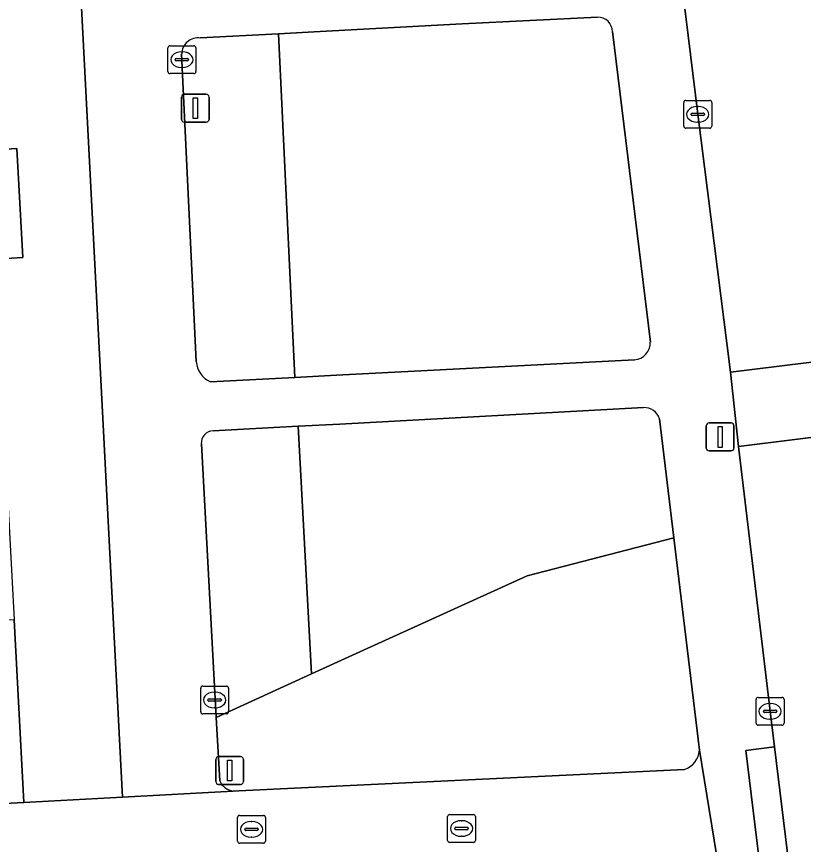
# Model space of a CAD drawing. Extents: x 158086 to 159499, y 382904 to 383981.
# Drawn here: x 158967.21 to 158995.43, y 383432.2 to 383461.89 of the extents above; entities that cross this region are included whole.
import ezdxf

# ---------------------------------------------------------------- set-up
doc = ezdxf.new("R2010")
doc.units = 0
for name, color, linetype in [('IMGEO_Erf', 7, 'Continuous'), ('IMGEO_Groenvoorziening', 7, 'Continuous'), ('IMGEO_Kolk', 7, 'Continuous'), ('IMGEO_Lichtmast', 7, 'Continuous'), ('IMGEO_Pand', 7, 'Continuous'), ('IMGEO_Rijbaan_lokaal_open', 7, 'Continuous'), ('IMGEO_Rioolput', 7, 'Continuous'), ('IMGEO_Voetpad_open', 7, 'Continuous')]:
    doc.layers.add(name, color=color, linetype=linetype)

msp = doc.modelspace()

# ---------------------------------------------------------------- linework, layer by layer
at = {"layer": 'IMGEO_Erf'}
msp.add_lwpolyline([(158963.097, 383516.967), (158963.428, 383510.644), (158963.786, 383503.785), (158963.984, 383500), (158964.11, 383497.596), (158962.962, 383497.537), (158963.121, 383494.482), (158963.279, 383491.451), (158964.396, 383491.51), (158964.753, 383484.787), (158965.088, 383478.488), (158965.427, 383472.096), (158965.764, 383465.763), (158966.104, 383459.362), (158966.224, 383457.107), (158967.218, 383457.16), (158967.436, 383453.251), (158966.432, 383453.198), (158966.774, 383446.745), (158967.119, 383440.264), (158967.467, 383433.71), (158971.005, 383433.899), (158967.573, 383500), (158964.491, 383559.355)], dxfattribs=at)
at = {"layer": 'IMGEO_Groenvoorziening'}
for points in [[(158988.053, 383461.87), (158983.191, 383461.633), (158978.1, 383461.358), (158976.602, 383461.277), (158977.187, 383448.951), (158978.685, 383449.029), (158989.369, 383449.582)], [(158974.171, 383448.795), (158977.187, 383448.951), (158976.602, 383461.277), (158973.795, 383461.126)], [(158989.943, 383450.219), (158988.58, 383461.356)], [(158973.132, 383460.561), (158973.656, 383449.528)], [(158989.699, 383447.87), (158978.807, 383447.28), (158977.309, 383447.199), (158977.792, 383438.319), (158979.259, 383438.988), (158985.521, 383441.841), (158990.79, 383443.2), (158990.277, 383447.467)], [(158973.838, 383446.567), (158974.372, 383436.76), (158977.792, 383438.319), (158977.309, 383447.199), (158974.261, 383447.034)], [(158991.705, 383435.579), (158990.79, 383443.2), (158985.521, 383441.841), (158979.259, 383438.988), (158977.792, 383438.319), (158974.372, 383436.76), (158974.496, 383434.484)], [(158974.979, 383434.119), (158975.184, 383434.13), (158991.172, 383434.892)]]:
    msp.add_lwpolyline(points, dxfattribs=at)
for centre, radius, start, end in [((158988.066, 383461.356), 0.514, 359.9848, 91.4462), ((158973.721, 383460.541), 0.589, 82.8023, 178.0721), ((158989.331, 383450.193), 0.612, 273.5163, 2.4398), ((158974.504, 383449.576), 0.849, 183.252, 246.9312), ((158989.727, 383447.295), 0.576, 17.4194, 92.8097), ((158974.266, 383446.604), 0.43, 90.7265, 184.9341), ((158990.914, 383435.642), 0.793, 288.9677, 355.421), ((158975.049, 383434.714), 0.599, 202.5719, 263.2719)]:
    msp.add_arc(centre, radius, start, end, dxfattribs=at)
at = {"layer": 'IMGEO_Kolk'}
for p, q in [((158972.64, 383459.922), (158972.64, 383460.774)), ((158972.715, 383460.848), (158973.567, 383460.848)), ((158973.128, 383460.628), (158973.153, 383460.628)), ((158973.641, 383460.774), (158973.641, 383459.922)), ((158972.899, 383460.342), (158972.899, 383460.354)), ((158973.337, 383460.305), (158972.939, 383460.305)), ((158972.942, 383460.391), (158973.34, 383460.391)), ((158973.383, 383460.354), (158973.383, 383460.342)), ((158973.151, 383460.068), (158973.126, 383460.068)), ((158973.567, 383459.848), (158972.715, 383459.848)), ((158991.142, 383457.963), (158991.142, 383458.815)), ((158991.217, 383458.889), (158992.069, 383458.889)), ((158992.143, 383458.815), (158992.143, 383457.963)), ((158991.63, 383458.669), (158991.655, 383458.669)), ((158991.401, 383458.383), (158991.401, 383458.395)), ((158991.839, 383458.346), (158991.441, 383458.346)), ((158991.444, 383458.432), (158991.842, 383458.432)), ((158991.885, 383458.395), (158991.885, 383458.383)), ((158992.069, 383457.889), (158991.217, 383457.889)), ((158991.653, 383458.109), (158991.628, 383458.109)), ((158973.814, 383436.957), (158973.814, 383437.809)), ((158973.889, 383437.883), (158974.741, 383437.883)), ((158974.815, 383437.809), (158974.815, 383436.957)), ((158974.116, 383437.426), (158974.514, 383437.426)), ((158974.302, 383437.663), (158974.327, 383437.663)), ((158993.737, 383436.551), (158993.737, 383437.403)), ((158993.812, 383437.477), (158994.664, 383437.477)), ((158994.738, 383437.403), (158994.738, 383436.551)), ((158974.073, 383437.377), (158974.073, 383437.389)), ((158974.511, 383437.34), (158974.113, 383437.34)), ((158974.325, 383437.103), (158974.3, 383437.103)), ((158974.557, 383437.389), (158974.557, 383437.377)), ((158994.225, 383437.257), (158994.25, 383437.257)), ((158974.741, 383436.883), (158973.889, 383436.883)), ((158993.996, 383436.971), (158993.996, 383436.983)), ((158994.434, 383436.934), (158994.036, 383436.934)), ((158994.039, 383437.02), (158994.437, 383437.02)), ((158994.48, 383436.983), (158994.48, 383436.971)), ((158994.248, 383436.697), (158994.223, 383436.697)), ((158994.664, 383436.477), (158993.812, 383436.477)), ((158982.745, 383433.274), (158983.597, 383433.274)), ((158982.67, 383432.348), (158982.67, 383433.2)), ((158983.158, 383433.054), (158983.183, 383433.054)), ((158983.671, 383433.2), (158983.671, 383432.348)), ((158982.929, 383432.768), (158982.929, 383432.78)), ((158983.367, 383432.731), (158982.969, 383432.731)), ((158982.972, 383432.817), (158983.37, 383432.817)), ((158983.413, 383432.78), (158983.413, 383432.768)), ((158983.181, 383432.494), (158983.156, 383432.494)), ((158983.597, 383432.274), (158982.745, 383432.274))]:
    msp.add_line(p, q, dxfattribs=at)
for points in [[(158972.64, 383459.922), (158972.64, 383460.774)], [(158972.715, 383460.848), (158973.567, 383460.848)], [(158973.641, 383460.774), (158973.641, 383459.922)], [(158973.567, 383459.848), (158972.715, 383459.848)], [(158991.142, 383457.963), (158991.142, 383458.815)], [(158991.217, 383458.889), (158992.069, 383458.889)], [(158992.143, 383458.815), (158992.143, 383457.963)], [(158992.069, 383457.889), (158991.217, 383457.889)], [(158973.814, 383436.957), (158973.814, 383437.809)], [(158973.889, 383437.883), (158974.741, 383437.883)], [(158974.815, 383437.809), (158974.815, 383436.957)], [(158993.737, 383436.551), (158993.737, 383437.403)], [(158993.812, 383437.477), (158994.664, 383437.477)], [(158994.738, 383437.403), (158994.738, 383436.551)], [(158974.741, 383436.883), (158973.889, 383436.883)], [(158994.664, 383436.477), (158993.812, 383436.477)], [(158982.745, 383433.274), (158983.597, 383433.274)], [(158982.67, 383432.348), (158982.67, 383433.2)], [(158983.671, 383433.2), (158983.671, 383432.348)], [(158983.597, 383432.274), (158982.745, 383432.274)]]:
    msp.add_lwpolyline(points, dxfattribs=at)
for centre, radius, start, end in [((158972.717, 383460.772), 0.0765, 91.552, 178.448), ((158972.717, 383460.772), 0.0765, 91.552, 178.448), ((158973.565, 383460.772), 0.0765, 1.552, 88.448), ((158973.565, 383460.772), 0.0765, 1.552, 88.448), ((158972.939, 383460.351), 0.0403, 85.8775, 175.7526), ((158972.936, 383460.341), 0.0366, 178.938, 274.7102), ((158973.34, 383460.348), 0.043, 264.8664, 352.4533), ((158973.344, 383460.353), 0.0386, 1.7309, 96.639), ((158972.717, 383459.924), 0.0765, 181.552, 268.448), ((158972.717, 383459.924), 0.0765, 181.552, 268.448), ((158973.565, 383459.924), 0.0765, 271.552, 358.448), ((158973.565, 383459.924), 0.0765, 271.552, 358.448), ((158991.219, 383458.813), 0.0765, 91.552, 178.448), ((158991.219, 383458.813), 0.0765, 91.552, 178.448), ((158992.067, 383458.813), 0.0765, 1.552, 88.448), ((158992.067, 383458.813), 0.0765, 1.552, 88.448), ((158991.441, 383458.392), 0.0403, 85.8775, 175.7526), ((158991.438, 383458.382), 0.0366, 178.938, 274.7102), ((158991.842, 383458.389), 0.043, 264.8664, 352.4533), ((158991.846, 383458.394), 0.0386, 1.7309, 96.639), ((158991.219, 383457.965), 0.0765, 181.552, 268.448), ((158991.219, 383457.965), 0.0765, 181.552, 268.448), ((158992.067, 383457.965), 0.0765, 271.552, 358.448), ((158992.067, 383457.965), 0.0765, 271.552, 358.448), ((158973.891, 383437.807), 0.0765, 91.552, 178.448), ((158973.891, 383437.807), 0.0765, 91.552, 178.448), ((158974.739, 383437.807), 0.0765, 1.552, 88.448), ((158974.739, 383437.807), 0.0765, 1.552, 88.448), ((158974.113, 383437.386), 0.0403, 85.8775, 175.7526), ((158974.518, 383437.388), 0.0386, 1.7309, 96.639), ((158993.814, 383437.401), 0.0765, 91.552, 178.448), ((158993.814, 383437.401), 0.0765, 91.552, 178.448), ((158994.662, 383437.401), 0.0765, 1.552, 88.448), ((158994.662, 383437.401), 0.0765, 1.552, 88.448), ((158974.11, 383437.376), 0.0366, 178.938, 274.7102), ((158974.514, 383437.383), 0.043, 264.8664, 352.4533), ((158973.891, 383436.959), 0.0765, 181.552, 268.448), ((158973.891, 383436.959), 0.0765, 181.552, 268.448), ((158974.739, 383436.959), 0.0765, 271.552, 358.448), ((158974.739, 383436.959), 0.0765, 271.552, 358.448), ((158994.036, 383436.98), 0.0403, 85.8775, 175.7526), ((158994.033, 383436.97), 0.0366, 178.938, 274.7102), ((158994.437, 383436.977), 0.043, 264.8664, 352.4533), ((158994.441, 383436.982), 0.0386, 1.7309, 96.639), ((158993.814, 383436.553), 0.0765, 181.552, 268.448), ((158993.814, 383436.553), 0.0765, 181.552, 268.448), ((158994.662, 383436.553), 0.0765, 271.552, 358.448), ((158994.662, 383436.553), 0.0765, 271.552, 358.448), ((158982.747, 383433.198), 0.0765, 91.552, 178.448), ((158982.747, 383433.198), 0.0765, 91.552, 178.448), ((158983.595, 383433.198), 0.0765, 1.552, 88.448), ((158983.595, 383433.198), 0.0765, 1.552, 88.448), ((158982.969, 383432.777), 0.0403, 85.8775, 175.7526), ((158982.966, 383432.767), 0.0366, 178.938, 274.7102), ((158983.37, 383432.774), 0.043, 264.8664, 352.4533), ((158983.374, 383432.779), 0.0386, 1.7309, 96.639), ((158982.747, 383432.35), 0.0765, 181.552, 268.448), ((158982.747, 383432.35), 0.0765, 181.552, 268.448), ((158983.595, 383432.35), 0.0765, 271.552, 358.448), ((158983.595, 383432.35), 0.0765, 271.552, 358.448)]:
    msp.add_arc(centre, radius, start, end, dxfattribs=at)
for centre, major_axis, ratio, start_param, end_param in [((158973.127, 383460.348), (-0.387, 0.002), 0.722429, 4.712389, 7.853982), ((158973.152, 383460.348), (-0.39, 0.002), 0.717154, 1.570796, 4.712389), ((158991.629, 383458.389), (-0.387, 0.002), 0.722429, 4.712389, 7.853982), ((158991.654, 383458.389), (-0.39, 0.002), 0.717154, 1.570796, 4.712389), ((158974.301, 383437.383), (-0.387, 0.002), 0.722429, 4.712389, 7.853982), ((158974.326, 383437.383), (-0.39, 0.002), 0.717154, 1.570796, 4.712389), ((158994.224, 383436.977), (-0.387, 0.002), 0.722429, 4.712389, 7.853982), ((158994.249, 383436.977), (-0.39, 0.002), 0.717154, 1.570796, 4.712389), ((158983.157, 383432.774), (-0.387, 0.002), 0.722429, 4.712389, 7.853982), ((158983.182, 383432.774), (-0.39, 0.002), 0.717154, 1.570796, 4.712389)]:
    msp.add_ellipse(centre, major_axis=major_axis, ratio=ratio, start_param=start_param, end_param=end_param, dxfattribs=at)
at = {"layer": 'IMGEO_Lichtmast'}
for p, q in [((158973.226, 383459.108), (158974.016, 383459.108)), ((158974.016, 383459.108), (158973.226, 383459.108)), ((158973.126, 383458.208), (158973.126, 383459.008)), ((158973.126, 383459.008), (158973.126, 383458.208)), ((158974.116, 383459.008), (158974.116, 383458.208)), ((158974.116, 383458.208), (158974.116, 383459.008)), ((158974.016, 383458.108), (158973.226, 383458.108)), ((158973.226, 383458.108), (158974.016, 383458.108)), ((158991.95, 383446.419), (158991.95, 383447.219)), ((158991.95, 383447.219), (158991.95, 383446.419)), ((158992.05, 383447.319), (158992.84, 383447.319)), ((158992.84, 383447.319), (158992.05, 383447.319)), ((158992.94, 383447.219), (158992.94, 383446.419)), ((158992.94, 383446.419), (158992.94, 383447.219)), ((158992.84, 383446.319), (158992.05, 383446.319)), ((158992.05, 383446.319), (158992.84, 383446.319)), ((158974.457, 383435.354), (158975.247, 383435.354)), ((158975.247, 383435.354), (158974.457, 383435.354)), ((158974.357, 383434.454), (158974.357, 383435.254)), ((158974.357, 383435.254), (158974.357, 383434.454)), ((158975.347, 383435.254), (158975.347, 383434.454)), ((158975.347, 383434.454), (158975.347, 383435.254)), ((158975.247, 383434.354), (158974.457, 383434.354)), ((158974.457, 383434.354), (158975.247, 383434.354))]:
    msp.add_line(p, q, dxfattribs=at)
for points in [[(158973.546, 383458.983), (158973.696, 383458.983), (158973.696, 383458.233), (158973.546, 383458.233), (158973.546, 383458.983)], [(158992.37, 383447.194), (158992.52, 383447.194), (158992.52, 383446.444), (158992.37, 383446.444), (158992.37, 383447.194)], [(158974.777, 383435.229), (158974.927, 383435.229), (158974.927, 383434.479), (158974.777, 383434.479), (158974.777, 383435.229)]]:
    msp.add_lwpolyline(points, dxfattribs=at)
for centre, start, end in [((158973.226, 383459.008), 90, 180), ((158973.226, 383459.008), 90, 180), ((158974.016, 383459.008), 0, 90), ((158974.016, 383459.008), 360, 90), ((158973.226, 383458.208), 180, 270), ((158973.226, 383458.208), 180, 270), ((158974.016, 383458.208), 270, 0), ((158974.016, 383458.208), 270, 0), ((158992.05, 383447.219), 90, 180), ((158992.05, 383447.219), 90, 180), ((158992.84, 383447.219), 0, 90), ((158992.84, 383447.219), 360, 90), ((158992.05, 383446.419), 180, 270), ((158992.05, 383446.419), 180, 270), ((158992.84, 383446.419), 270, 0), ((158992.84, 383446.419), 270, 0), ((158974.457, 383435.254), 90, 180), ((158974.457, 383435.254), 90, 180), ((158975.247, 383435.254), 0, 90), ((158975.247, 383435.254), 360, 90), ((158974.457, 383434.454), 180, 270), ((158974.457, 383434.454), 180, 270), ((158975.247, 383434.454), 270, 0), ((158975.247, 383434.454), 270, 0)]:
    msp.add_arc(centre, 0.1, start, end, dxfattribs=at)
at = {"layer": 'IMGEO_Pand'}
for points in [[(158966.224, 383457.107), (158966.104, 383459.362), (158957.607, 383458.911), (158957.934, 383452.747), (158966.432, 383453.198), (158967.436, 383453.251), (158967.218, 383457.16)], [(158955.674, 383433.083), (158967.467, 383433.71), (158967.119, 383440.264), (158955.326, 383439.638), (158955.667, 383433.206)]]:
    msp.add_lwpolyline(points, close=True, dxfattribs=at)
at = {"layer": 'IMGEO_Rijbaan_lokaal_open'}
for points in [[(158993.177, 383508.605), (158992.161, 383509.409), (158991.662, 383509.972), (158985.415, 383509.168), (158986.528, 383500), (158988.256, 383485.765), (158989.308, 383477.307), (158989.897, 383472.605), (158991.644, 383458.389), (158992.816, 383449.144), (158999.123, 383449.912), (158999.496, 383450.559), (159000, 383451.18), (159000.234, 383451.469)], [(159000.899, 383445.905), (159000, 383446.694), (158999.45, 383447.264), (158993.11, 383446.474), (158994.239, 383436.978), (158994.396, 383435.704), (158994.986, 383430.91), (158995.437, 383427.246), (158996.911, 383416.035), (158999.184, 383397.4), (158999.83, 383392.141), (158999.897, 383391.621), (159000, 383391.635), (159007.788, 383392.709), (159007.625, 383394.168), (159007.06, 383398.4), (159006.856, 383400.164), (159003.427, 383427.794), (159002.139, 383438.033), (159001.271, 383445.241)], [(158992.49, 383430.746), (158991.705, 383435.579)], [(158991.172, 383434.892), (158975.184, 383434.13), (158974.979, 383434.119), (158971.005, 383433.899), (158967.467, 383433.71), (158955.674, 383433.083), (158943.633, 383432.442), (158941.975, 383432.354), (158942.233, 383428.468), (158952.348, 383428.984), (158963.112, 383429.543), (158964.337, 383429.607), (158968.899, 383429.835), (158971.281, 383429.957), (158992.1, 383431.026)]]:
    msp.add_lwpolyline(points, dxfattribs=at)
msp.add_lwpolyline([(158993.11, 383446.474), (158999.45, 383447.264), (158999.154, 383448.063), (158999.05, 383449.129), (158999.123, 383449.912), (158992.816, 383449.144)], close=True, dxfattribs=at)
msp.add_arc((158990.914, 383435.642), 0.793, 288.9677, 355.421, dxfattribs=at)
at = {"layer": 'IMGEO_Rioolput'}
for p, q in [((158975.213, 383433.246), (158976.065, 383433.246)), ((158975.138, 383432.32), (158975.138, 383433.172)), ((158975.626, 383433.026), (158975.651, 383433.026)), ((158976.139, 383433.172), (158976.139, 383432.32)), ((158975.397, 383432.74), (158975.397, 383432.752)), ((158975.835, 383432.703), (158975.437, 383432.703)), ((158975.44, 383432.789), (158975.838, 383432.789)), ((158975.881, 383432.752), (158975.881, 383432.74)), ((158975.649, 383432.466), (158975.624, 383432.466)), ((158976.065, 383432.246), (158975.213, 383432.246))]:
    msp.add_line(p, q, dxfattribs=at)
for points in [[(158975.213, 383433.246), (158976.065, 383433.246)], [(158975.138, 383432.32), (158975.138, 383433.172)], [(158976.139, 383433.172), (158976.139, 383432.32)], [(158976.065, 383432.246), (158975.213, 383432.246)]]:
    msp.add_lwpolyline(points, dxfattribs=at)
for centre, radius, start, end in [((158975.215, 383433.17), 0.0765, 91.552, 178.448), ((158975.215, 383433.17), 0.0765, 91.552, 178.448), ((158976.063, 383433.17), 0.0765, 1.552, 88.448), ((158976.063, 383433.17), 0.0765, 1.552, 88.448), ((158975.437, 383432.749), 0.0403, 85.8775, 175.7526), ((158975.434, 383432.739), 0.0366, 178.938, 274.7102), ((158975.838, 383432.746), 0.043, 264.8664, 352.4533), ((158975.842, 383432.751), 0.0386, 1.7309, 96.639), ((158975.215, 383432.322), 0.0765, 181.552, 268.448), ((158975.215, 383432.322), 0.0765, 181.552, 268.448), ((158976.063, 383432.322), 0.0765, 271.552, 358.448), ((158976.063, 383432.322), 0.0765, 271.552, 358.448)]:
    msp.add_arc(centre, radius, start, end, dxfattribs=at)
for centre, major_axis, ratio, start_param, end_param in [((158975.625, 383432.746), (-0.387, 0.002), 0.722429, 4.712389, 7.853982), ((158975.65, 383432.746), (-0.39, 0.002), 0.717154, 1.570796, 4.712389)]:
    msp.add_ellipse(centre, major_axis=major_axis, ratio=ratio, start_param=start_param, end_param=end_param, dxfattribs=at)
at = {"layer": 'IMGEO_Voetpad_open'}
for points in [[(158969.791, 383560.564), (158969.516, 383560.553), (158964.491, 383559.355), (158967.573, 383500), (158971.005, 383433.899), (158974.979, 383434.119)], [(158990.277, 383447.467), (158990.79, 383443.2), (158991.705, 383435.579), (158992.49, 383430.746), (158993.954, 383430.783), (158993.364, 383435.577), (158994.396, 383435.704), (158994.239, 383436.978), (158993.11, 383446.474), (158992.816, 383449.144), (158991.644, 383458.389), (158989.897, 383472.605), (158989.308, 383477.307), (158988.256, 383485.765), (158986.528, 383500), (158985.415, 383509.168), (158985.093, 383511.823), (158984.654, 383515.442), (158981.914, 383537.315), (158979.151, 383560.361)], [(158973.795, 383461.126), (158976.602, 383461.277), (158978.1, 383461.358), (158983.191, 383461.633), (158988.053, 383461.87)], [(158988.58, 383461.356), (158989.943, 383450.219)], [(158973.656, 383449.528), (158973.132, 383460.561)], [(158989.369, 383449.582), (158978.685, 383449.029), (158977.187, 383448.951), (158974.171, 383448.795)], [(158974.261, 383447.034), (158977.309, 383447.199), (158978.807, 383447.28), (158989.699, 383447.87)], [(158974.496, 383434.484), (158974.372, 383436.76), (158973.838, 383446.567)]]:
    msp.add_lwpolyline(points, dxfattribs=at)
msp.add_lwpolyline([(158994.986, 383430.91), (158994.396, 383435.704), (158993.364, 383435.577), (158993.954, 383430.783)], close=True, dxfattribs=at)
for centre, radius, start, end in [((158988.066, 383461.356), 0.514, 359.9848, 91.4462), ((158973.721, 383460.541), 0.589, 82.8023, 178.0721), ((158989.331, 383450.193), 0.612, 273.5163, 2.4398), ((158974.504, 383449.576), 0.849, 183.252, 246.9312), ((158989.727, 383447.295), 0.576, 17.4194, 92.8097), ((158974.266, 383446.604), 0.43, 90.7265, 184.9341), ((158975.049, 383434.714), 0.599, 202.5719, 263.2719)]:
    msp.add_arc(centre, radius, start, end, dxfattribs=at)

doc.saveas('drawing.dxf')
